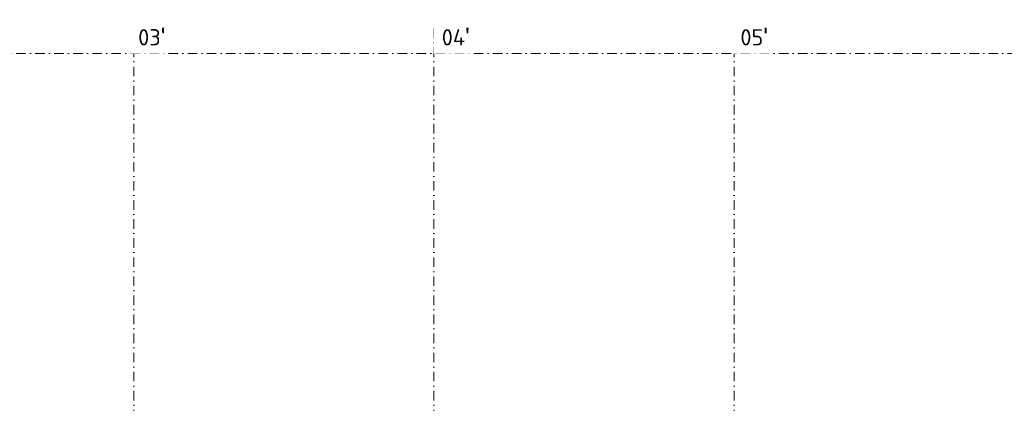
# Model space of a CAD drawing. Header units: millimetres. Extents: x -1695604 to 5289369, y -1488057 to 2187451.
# Tile 545 of 656: x 325441 to 364795, y 235322 to 250655. Entities that reach past the tile are written whole.
import ezdxf

# ---------------------------------------------------------------- set-up
doc = ezdxf.new("R2010")
doc.units = ezdxf.units.MM
doc.linetypes.add('CENTERX2', pattern=[101.6, 63.5, -12.7, 12.7, -12.7])
doc.linetypes.add('DASHDOT', pattern=[25.4, 12.7, -6.35, 0, -6.35])
doc.layers.add('A99_N_txt-popis-200', color=240, linetype='Continuous', lineweight=5)
doc.layers.add('A99_S_osy', color=1, linetype='CENTERX2', lineweight=5)
doc.styles.add('ad_popis 100', font='isocpeur.ttf', dxfattribs={"height": 200})

msp = doc.modelspace()

# ---------------------------------------------------------------- linework, layer by layer
at = {"layer": 'A99_S_osy', "linetype": 'DASHDOT', "lineweight": 5, "ltscale": 30}
for points in [[(330000, 250300), (330000, 146890)], [(342000, 250300), (342000, 146890)], [(354000, 250300), (354000, 146890)], [(452950, 249300), (304375, 249300)]]:
    msp.add_lwpolyline(points, dxfattribs=at)

# ---------------------------------------------------------------- next in the draw order: texts
at = {"layer": 'A99_N_txt-popis-200', "color": 1, "lineweight": 0, "char_height": 650, "attachment_point": 1, "style": 'ad_popis 100', "bg_fill": 2}
for s, insert in [("03{\\fArial|b0|i0|c238|p34;\\H1.08333x;'}", (330175, 250330)), ("04{\\fArial|b0|i0|c238|p34;\\H1.08333x;'}", (342310, 250330)), ("05{\\fArial|b0|i0|c238|p34;\\H1.08333x;'}", (354245.1, 250330))]:
    msp.add_mtext_dynamic_manual_height_columns(s, width=832.5, gutter_width=1000, heights=[0], dxfattribs=dict(at, insert=insert))

doc.saveas('drawing.dxf')
